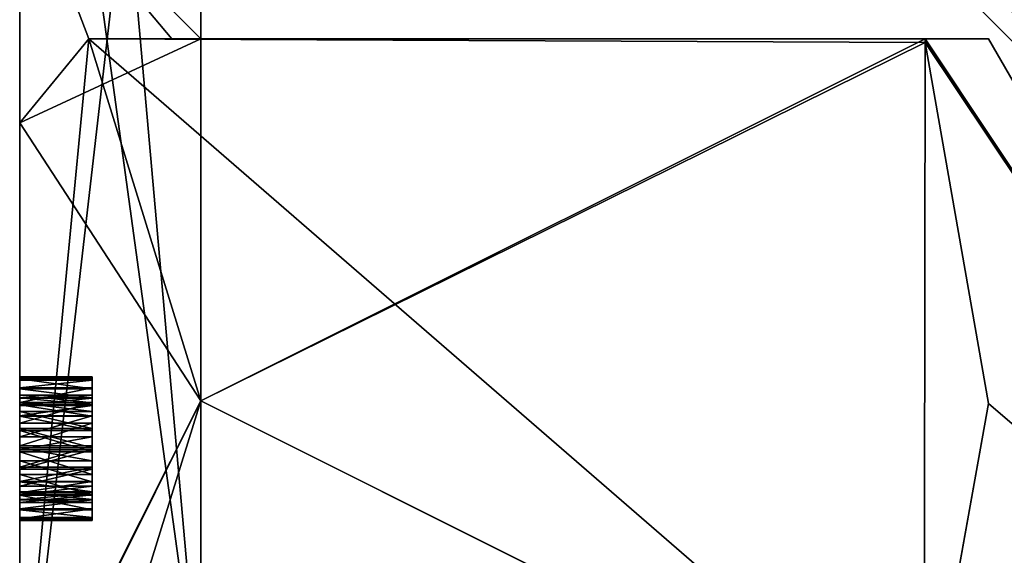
# Model space of a CAD drawing. Header units: millimetres. Extents: x -12 to 310, y -379 to 242.
# Tile 231 of 656: x -7 to -4.28, y 24.07 to 25.55. Entities that reach past the tile are written whole.
import ezdxf

# ---------------------------------------------------------------- set-up
doc = ezdxf.new("R2010")
doc.units = ezdxf.units.MM
doc.header["$LTSCALE"] = 65.185185
for name, color, linetype in [('2065', 7, 'CONTINUOUS'), ('2066', 7, 'CONTINUOUS'), ('2068', 7, 'CONTINUOUS'), ('2069', 7, 'CONTINUOUS'), ('2070', 7, 'CONTINUOUS'), ('2071', 7, 'CONTINUOUS'), ('2072', 7, 'CONTINUOUS'), ('2077', 7, 'CONTINUOUS'), ('2078', 7, 'CONTINUOUS'), ('2079', 7, 'CONTINUOUS'), ('2080', 7, 'CONTINUOUS'), ('2083', 7, 'CONTINUOUS'), ('2084', 7, 'CONTINUOUS'), ('2140', 7, 'CONTINUOUS'), ('2141', 7, 'CONTINUOUS'), ('2142', 7, 'CONTINUOUS'), ('2143', 7, 'CONTINUOUS'), ('2144', 7, 'CONTINUOUS'), ('2145', 7, 'CONTINUOUS'), ('2146', 7, 'CONTINUOUS'), ('2147', 7, 'CONTINUOUS'), ('2148', 7, 'CONTINUOUS'), ('2149', 7, 'CONTINUOUS'), ('2150', 7, 'CONTINUOUS'), ('2151', 7, 'CONTINUOUS'), ('2152', 7, 'CONTINUOUS'), ('2153', 7, 'CONTINUOUS'), ('2154', 7, 'CONTINUOUS'), ('2155', 7, 'CONTINUOUS'), ('2156', 7, 'CONTINUOUS'), ('2157', 7, 'CONTINUOUS'), ('2158', 7, 'CONTINUOUS'), ('2159', 7, 'CONTINUOUS'), ('2160', 7, 'CONTINUOUS'), ('2161', 7, 'CONTINUOUS'), ('2162', 7, 'CONTINUOUS'), ('2163', 7, 'CONTINUOUS'), ('2164', 7, 'CONTINUOUS'), ('2165', 7, 'CONTINUOUS'), ('2166', 7, 'CONTINUOUS'), ('2167', 7, 'CONTINUOUS'), ('2168', 7, 'CONTINUOUS'), ('2169', 7, 'CONTINUOUS'), ('2170', 7, 'CONTINUOUS'), ('2171', 7, 'CONTINUOUS'), ('2172', 7, 'CONTINUOUS'), ('2173', 7, 'CONTINUOUS'), ('2174', 7, 'CONTINUOUS'), ('2175', 7, 'CONTINUOUS'), ('2176', 7, 'CONTINUOUS'), ('2177', 7, 'CONTINUOUS'), ('2178', 7, 'CONTINUOUS'), ('2179', 7, 'CONTINUOUS'), ('2180', 7, 'CONTINUOUS'), ('2181', 7, 'CONTINUOUS'), ('2182', 7, 'CONTINUOUS'), ('2183', 7, 'CONTINUOUS'), ('2184', 7, 'CONTINUOUS'), ('2185', 7, 'CONTINUOUS')]:
    doc.layers.add(name, color=color, linetype=linetype)

msp = doc.modelspace()

# ---------------------------------------------------------------- linework, layer by layer
at = {"layer": '2065', "linetype": 'CONTINUOUS'}
for points in [[(-2.2, 27.75, 35), (-2.2, 23.5739, 30.7506), (-6.5, 27.75, 35), (-2.2, 27.75, 35)], [(-6.5, 27.75, 35), (-2.2, 23.5739, 30.7506), (-6.5, 23.6092, 30.7514), (-6.5, 27.75, 35)]]:
    msp.add_3dface(points, dxfattribs=at)
at = {"layer": '2066', "linetype": 'CONTINUOUS'}
for points in [[(-2.2, 23.4261, 39.2494), (-2.2, 27.7474, 35.1478), (-6.5, 27.7444, 35.2183), (-2.2, 23.4261, 39.2494)], [(-6.5, 23.3908, 39.2486), (-2.2, 23.4261, 39.2494), (-6.5, 27.7444, 35.2183), (-6.5, 23.3908, 39.2486)]]:
    msp.add_3dface(points, dxfattribs=at)
at = {"layer": '2068', "linetype": 'CONTINUOUS'}
for points in [[(-6.5, 23.3908, 39.2486), (-6.5, 27.7444, 35.2183), (-7, 23.4056, 38.7488), (-6.5, 23.3908, 39.2486)], [(-7, 23.4056, 38.7488), (-6.5, 27.7444, 35.2183), (-7, 26.0478, 37.7515), (-7, 23.4056, 38.7488)]]:
    msp.add_3dface(points, dxfattribs=at)
at = {"layer": '2069', "linetype": 'CONTINUOUS'}
for points in [[(-7, 27.2488, 35.0964), (-7, 27.25, 35), (-7, 23.5045, 37.5), (-7, 27.2488, 35.0964)], [(-7, 27.25, 35), (-7, 23.5944, 31.2512), (-7, 25.2675, 33.232), (-7, 27.25, 35)], [(-7, 26, 35), (-7, 27.25, 35), (-7, 25.2675, 33.232), (-7, 26, 35)], [(-7, 27.25, 35), (-7, 26, 35), (-7, 23.5045, 37.5), (-7, 27.25, 35)], [(-7, 27.245, 35.1927), (-7, 27.2488, 35.0964), (-7, 23.5045, 37.5), (-7, 27.245, 35.1927)], [(-7, 26.0478, 37.7515), (-7, 27.245, 35.1927), (-7, 24.489, 37.7493), (-7, 26.0478, 37.7515)], [(-7, 27.245, 35.1927), (-7, 23.5045, 37.5), (-7, 24.3589, 37.6769), (-7, 27.245, 35.1927)], [(-7, 24.489, 37.7493), (-7, 27.245, 35.1927), (-7, 24.4569, 37.7144), (-7, 24.489, 37.7493)], [(-7, 24.4569, 37.7144), (-7, 27.245, 35.1927), (-7, 24.4179, 37.6927), (-7, 24.4569, 37.7144)], [(-7, 24.4179, 37.6927), (-7, 27.245, 35.1927), (-7, 24.3589, 37.6769), (-7, 24.4179, 37.6927)], [(-7, 23.4056, 38.7488), (-7, 26.0478, 37.7515), (-7, 24.4381, 38.1639), (-7, 23.4056, 38.7488)], [(-7, 24.4381, 38.1639), (-7, 26.0478, 37.7515), (-7, 24.495, 38.1359), (-7, 24.4381, 38.1639)], [(-7, 24.495, 38.1359), (-7, 26.0478, 37.7515), (-7, 24.5358, 38.0905), (-7, 24.495, 38.1359)], [(-7, 24.5358, 38.0905), (-7, 26.0478, 37.7515), (-7, 24.5567, 38.051), (-7, 24.5358, 38.0905)], [(-7, 24.5567, 38.051), (-7, 26.0478, 37.7515), (-7, 24.5646, 38.0043), (-7, 24.5567, 38.051)], [(-7, 24.5646, 38.0043), (-7, 26.0478, 37.7515), (-7, 24.5655, 37.9707), (-7, 24.5646, 38.0043)], [(-7, 24.5655, 37.9707), (-7, 26.0478, 37.7515), (-7, 24.5604, 37.9168), (-7, 24.5655, 37.9707)], [(-7, 24.5604, 37.9168), (-7, 26.0478, 37.7515), (-7, 24.5332, 37.825), (-7, 24.5604, 37.9168)], [(-7, 24.5332, 37.825), (-7, 26.0478, 37.7515), (-7, 24.5081, 37.7769), (-7, 24.5332, 37.825)], [(-7, 24.5081, 37.7769), (-7, 26.0478, 37.7515), (-7, 24.489, 37.7493), (-7, 24.5081, 37.7769)], [(-7, 25.2675, 33.232), (-7, 23.5944, 31.2512), (-7, 23.4955, 32.5), (-7, 25.2675, 33.232)], [(-7, 23.8893, 38.277), (-7, 23.4056, 38.7488), (-7, 24.4381, 38.1639), (-7, 23.8893, 38.277)], [(-7, 24.3751, 38.1714), (-7, 23.8893, 38.277), (-7, 24.4381, 38.1639), (-7, 24.3751, 38.1714)], [(-7, 24.3161, 38.1556), (-7, 23.8893, 38.277), (-7, 24.3751, 38.1714), (-7, 24.3161, 38.1556)], [(-7, 23.5045, 37.5), (-7, 22.6538, 37.6694), (-7, 24.3589, 37.6769), (-7, 23.5045, 37.5)], [(-7, 22.6538, 37.6694), (-7, 22.7336, 37.6934), (-7, 24.3589, 37.6769), (-7, 22.6538, 37.6694)], [(-7, 24.3589, 37.6769), (-7, 22.7336, 37.6934), (-7, 24.296, 37.6845), (-7, 24.3589, 37.6769)], [(-7, 24.2771, 38.1339), (-7, 23.8893, 38.277), (-7, 24.3161, 38.1556), (-7, 24.2771, 38.1339)], [(-7, 24.296, 37.6845), (-7, 22.7336, 37.6934), (-7, 24.2391, 37.7125), (-7, 24.296, 37.6845)], [(-7, 24.245, 38.099), (-7, 23.8893, 38.277), (-7, 24.2771, 38.1339), (-7, 24.245, 38.099)], [(-7, 24.226, 38.0714), (-7, 23.8893, 38.277), (-7, 24.245, 38.099), (-7, 24.226, 38.0714)], [(-7, 22.7336, 37.6934), (-7, 23.0781, 37.78), (-7, 24.2391, 37.7125), (-7, 22.7336, 37.6934)], [(-7, 23.0781, 37.78), (-7, 24.0339, 37.755), (-7, 24.2391, 37.7125), (-7, 23.0781, 37.78)], [(-7, 24.2391, 37.7125), (-7, 24.0339, 37.755), (-7, 24.1982, 37.7579), (-7, 24.2391, 37.7125)], [(-7, 24.2009, 38.0234), (-7, 23.8893, 38.277), (-7, 24.226, 38.0714), (-7, 24.2009, 38.0234)], [(-7, 24.1736, 37.9316), (-7, 23.8893, 38.277), (-7, 24.2009, 38.0234), (-7, 24.1736, 37.9316)], [(-7, 24.0339, 37.755), (-7, 24.0405, 37.8078), (-7, 24.1982, 37.7579), (-7, 24.0339, 37.755)], [(-7, 24.1982, 37.7579), (-7, 24.0405, 37.8078), (-7, 24.1773, 37.7973), (-7, 24.1982, 37.7579)], [(-7, 24.1773, 37.7973), (-7, 24.0405, 37.8078), (-7, 24.1694, 37.8441), (-7, 24.1773, 37.7973)], [(-7, 23.8893, 38.277), (-7, 24.1736, 37.9316), (-7, 24.1685, 37.8776), (-7, 23.8893, 38.277)], [(-7, 24.0405, 37.8078), (-7, 23.8893, 38.277), (-7, 24.1694, 37.8441), (-7, 24.0405, 37.8078)], [(-7, 24.1694, 37.8441), (-7, 23.8893, 38.277), (-7, 24.1685, 37.8776), (-7, 24.1694, 37.8441)]]:
    msp.add_3dface(points, dxfattribs=at)
at = {"layer": '2070', "linetype": 'CONTINUOUS'}
for points in [[(-6.5, 27.75, 35), (-6.5, 23.6092, 30.7514), (-6.8536, 27.6036, 35), (-6.5, 27.75, 35)], [(-6.5, 23.6092, 30.7514), (-7, 27.25, 35), (-6.8536, 27.6036, 35), (-6.5, 23.6092, 30.7514)], [(-7, 27.25, 35), (-6.5, 23.6092, 30.7514), (-7, 23.5944, 31.2512), (-7, 27.25, 35)]]:
    msp.add_3dface(points, dxfattribs=at)
at = {"layer": '2071', "linetype": 'CONTINUOUS'}
for points in [[(-7, 26, 35), (-7, 25.2675, 33.232), (-6.5, 25.5, 35), (-7, 26, 35)], [(-6.5, 25.5, 35), (-7, 25.2675, 33.232), (-6.8094, 25.5, 33.8453), (-6.5, 25.5, 35)], [(-6.8094, 25.5, 33.8453), (-7, 25.2675, 33.232), (-6.5, 24.5, 33.2679), (-6.8094, 25.5, 33.8453)], [(-6.5765, 25.5, 34.4418), (-6.5, 25.5, 35), (-6.8094, 25.5, 33.8453), (-6.5765, 25.5, 34.4418)], [(-7, 25.2675, 33.232), (-7, 23.4955, 32.5), (-6.5, 24.5, 33.2679), (-7, 25.2675, 33.232)], [(-6.5, 24.5, 33.2679), (-7, 23.4955, 32.5), (-6.8094, 23.5, 32.6906), (-6.5, 24.5, 33.2679)]]:
    msp.add_3dface(points, dxfattribs=at)
at = {"layer": '2072', "linetype": 'CONTINUOUS'}
for points in [[(-7, 23.5045, 37.5), (-7, 26, 35), (-6.8094, 25.5, 36.1547), (-7, 23.5045, 37.5)], [(-7, 26, 35), (-6.5, 25.5, 35), (-6.5797, 25.5, 35.5703), (-7, 26, 35)], [(-6.8094, 25.5, 36.1547), (-7, 26, 35), (-6.5797, 25.5, 35.5703), (-6.8094, 25.5, 36.1547)], [(-6.5, 24.5, 36.732), (-7, 23.5045, 37.5), (-6.8094, 25.5, 36.1547), (-6.5, 24.5, 36.732)], [(-6.8094, 23.5, 37.3094), (-7, 23.5045, 37.5), (-6.5, 24.5, 36.732), (-6.8094, 23.5, 37.3094)]]:
    msp.add_3dface(points, dxfattribs=at)
at = {"layer": '2077', "linetype": 'CONTINUOUS'}
for points in [[(-6.8094, 25.5, 33.8453), (-6.5, 24.5, 33.2679), (-4.5024, 23.4996, 32.6908), (-6.8094, 25.5, 33.8453)], [(-6.8094, 25.5, 33.8453), (-4.5024, 23.4996, 32.6908), (-4.5, 25.49, 33.8395), (-6.8094, 25.5, 33.8453)], [(-6.8094, 25.5, 33.8453), (-4.5, 25.49, 33.8395), (-4.5, 25.5, 33.8453), (-6.8094, 25.5, 33.8453)], [(-4.5, 25.49, 33.8395), (-4.5024, 23.4996, 32.6908), (-4.3247, 24.492, 33.2633), (-4.5, 25.49, 33.8395)], [(-6.5, 24.5, 33.2679), (-6.8094, 23.5, 32.6906), (-4.5024, 23.4996, 32.6908), (-6.5, 24.5, 33.2679)]]:
    msp.add_3dface(points, dxfattribs=at)
at = {"layer": '2078', "linetype": 'CONTINUOUS'}
for points in [[(-4.5, 25.5, 33.8453), (-4.5, 25.49, 33.8395), (-4.5, 25.495, 33.8482), (-4.5, 25.5, 33.8453)], [(-4.5, 25.5, 33.8569), (-4.5, 25.5, 33.8453), (-4.5, 25.495, 33.8482), (-4.5, 25.5, 33.8569)]]:
    msp.add_3dface(points, dxfattribs=at)
at = {"layer": '2079', "linetype": 'CONTINUOUS'}
for points in [[(-3.17, 23.5, 35), (-4.5, 25.5, 33.8569), (-4.5, 25.495, 33.8482), (-3.17, 23.5, 35)], [(-4.5, 25.5, 33.8569), (-3.17, 23.5, 35), (-4.3247, 25.5, 34.9999), (-4.5, 25.5, 33.8569)], [(-4.3247, 25.5, 34.9999), (-3.17, 23.5, 35), (-4.5, 25.5, 36.1431), (-4.3247, 25.5, 34.9999)], [(-4.5, 25.5, 36.1431), (-3.17, 23.5, 35), (-4.5, 25.495, 36.1518), (-4.5, 25.5, 36.1431)], [(-4.5, 25.49, 33.8395), (-3.17, 23.5, 35), (-4.5, 25.495, 33.8482), (-4.5, 25.49, 33.8395)], [(-3.17, 23.5, 35), (-4.5, 25.49, 36.1605), (-4.5, 25.495, 36.1518), (-3.17, 23.5, 35)], [(-3.17, 23.5, 35), (-4.5, 25.49, 33.8395), (-4.3247, 24.492, 33.2633), (-3.17, 23.5, 35)], [(-4.5, 25.49, 36.1605), (-3.17, 23.5, 35), (-4.3247, 24.4922, 36.7366), (-4.5, 25.49, 36.1605)], [(-3.17, 23.5, 35), (-4.5024, 23.5004, 37.3092), (-4.3247, 24.4922, 36.7366), (-3.17, 23.5, 35)], [(-4.5024, 23.4996, 32.6908), (-3.17, 23.5, 35), (-4.3247, 24.492, 33.2633), (-4.5024, 23.4996, 32.6908)]]:
    msp.add_3dface(points, dxfattribs=at)
at = {"layer": '2080', "linetype": 'CONTINUOUS'}
for points in [[(-6.5, 24.5, 36.732), (-6.8094, 25.5, 36.1547), (-4.5, 25.5, 36.1547), (-6.5, 24.5, 36.732)], [(-4.5, 25.5, 36.1547), (-4.5, 25.49, 36.1605), (-6.5, 24.5, 36.732), (-4.5, 25.5, 36.1547)], [(-4.5024, 23.5004, 37.3092), (-6.5, 24.5, 36.732), (-4.5, 25.49, 36.1605), (-4.5024, 23.5004, 37.3092)], [(-4.5024, 23.5004, 37.3092), (-4.5, 25.49, 36.1605), (-4.3247, 24.4922, 36.7366), (-4.5024, 23.5004, 37.3092)], [(-6.8094, 23.5, 37.3094), (-6.5, 24.5, 36.732), (-4.5024, 23.5004, 37.3092), (-6.8094, 23.5, 37.3094)]]:
    msp.add_3dface(points, dxfattribs=at)
at = {"layer": '2083', "linetype": 'CONTINUOUS'}
for points in [[(-4.5, 25.495, 36.1518), (-4.5, 25.49, 36.1605), (-4.5, 25.5, 36.1547), (-4.5, 25.495, 36.1518)], [(-4.5, 25.5, 36.1431), (-4.5, 25.495, 36.1518), (-4.5, 25.5, 36.1547), (-4.5, 25.5, 36.1431)]]:
    msp.add_3dface(points, dxfattribs=at)
at = {"layer": '2084', "linetype": 'CONTINUOUS'}
for points in [[(-6.5765, 25.5, 34.4418), (-6.8094, 25.5, 33.8453), (-4.5, 25.5, 33.8453), (-6.5765, 25.5, 34.4418)], [(-6.8094, 25.5, 36.1547), (-6.5797, 25.5, 35.5703), (-4.5, 25.5, 33.8453), (-6.8094, 25.5, 36.1547)], [(-6.8094, 25.5, 36.1547), (-4.5, 25.5, 33.8453), (-4.5, 25.5, 33.8569), (-6.8094, 25.5, 36.1547)], [(-6.8094, 25.5, 36.1547), (-4.5, 25.5, 33.8569), (-4.5, 25.5, 36.1431), (-6.8094, 25.5, 36.1547)], [(-6.8094, 25.5, 36.1547), (-4.5, 25.5, 36.1431), (-4.5, 25.5, 36.1547), (-6.8094, 25.5, 36.1547)], [(-6.5797, 25.5, 35.5703), (-6.5, 25.5, 35), (-4.5, 25.5, 33.8453), (-6.5797, 25.5, 35.5703)], [(-6.5, 25.5, 35), (-6.5765, 25.5, 34.4418), (-4.5, 25.5, 33.8453), (-6.5, 25.5, 35)], [(-4.5, 25.5, 33.8569), (-4.3247, 25.5, 34.9999), (-4.5, 25.5, 36.1431), (-4.5, 25.5, 33.8569)]]:
    msp.add_3dface(points, dxfattribs=at)
at = {"layer": '2140', "linetype": 'CONTINUOUS'}
for points in [[(-7, 24.1736, 37.9316), (-7, 24.2009, 38.0234), (-6.8, 24.2009, 38.0234), (-7, 24.1736, 37.9316)], [(-6.8, 24.1736, 37.9316), (-7, 24.1736, 37.9316), (-6.8, 24.2009, 38.0234), (-6.8, 24.1736, 37.9316)]]:
    msp.add_3dface(points, dxfattribs=at)
at = {"layer": '2141', "linetype": 'CONTINUOUS'}
for points in [[(-7, 24.1685, 37.8776), (-7, 24.1736, 37.9316), (-6.8, 24.1736, 37.9316), (-7, 24.1685, 37.8776)], [(-7, 24.1685, 37.8776), (-6.8, 24.1736, 37.9316), (-6.8, 24.1685, 37.8776), (-7, 24.1685, 37.8776)]]:
    msp.add_3dface(points, dxfattribs=at)
at = {"layer": '2142', "linetype": 'CONTINUOUS'}
for points in [[(-7, 24.1694, 37.8441), (-7, 24.1685, 37.8776), (-6.8, 24.1685, 37.8776), (-7, 24.1694, 37.8441)], [(-7, 24.1694, 37.8441), (-6.8, 24.1685, 37.8776), (-6.8, 24.1694, 37.8441), (-7, 24.1694, 37.8441)]]:
    msp.add_3dface(points, dxfattribs=at)
at = {"layer": '2143', "linetype": 'CONTINUOUS'}
for points in [[(-7, 24.1773, 37.7973), (-7, 24.1694, 37.8441), (-6.8, 24.1694, 37.8441), (-7, 24.1773, 37.7973)], [(-7, 24.1773, 37.7973), (-6.8, 24.1694, 37.8441), (-6.8, 24.1773, 37.7973), (-7, 24.1773, 37.7973)]]:
    msp.add_3dface(points, dxfattribs=at)
at = {"layer": '2144', "linetype": 'CONTINUOUS'}
for points in [[(-7, 24.1982, 37.7579), (-7, 24.1773, 37.7973), (-6.8, 24.1773, 37.7973), (-7, 24.1982, 37.7579)], [(-7, 24.1982, 37.7579), (-6.8, 24.1773, 37.7973), (-6.8, 24.1982, 37.7579), (-7, 24.1982, 37.7579)]]:
    msp.add_3dface(points, dxfattribs=at)
at = {"layer": '2145', "linetype": 'CONTINUOUS'}
for points in [[(-7, 24.2391, 37.7125), (-7, 24.1982, 37.7579), (-6.8, 24.1982, 37.7579), (-7, 24.2391, 37.7125)], [(-7, 24.2391, 37.7125), (-6.8, 24.1982, 37.7579), (-6.8, 24.2391, 37.7125), (-7, 24.2391, 37.7125)]]:
    msp.add_3dface(points, dxfattribs=at)
at = {"layer": '2146', "linetype": 'CONTINUOUS'}
for points in [[(-7, 24.296, 37.6845), (-7, 24.2391, 37.7125), (-6.8, 24.2391, 37.7125), (-7, 24.296, 37.6845)], [(-7, 24.296, 37.6845), (-6.8, 24.2391, 37.7125), (-6.8, 24.296, 37.6845), (-7, 24.296, 37.6845)]]:
    msp.add_3dface(points, dxfattribs=at)
at = {"layer": '2147', "linetype": 'CONTINUOUS'}
for points in [[(-7, 24.3589, 37.6769), (-7, 24.296, 37.6845), (-6.8, 24.296, 37.6845), (-7, 24.3589, 37.6769)], [(-7, 24.3589, 37.6769), (-6.8, 24.296, 37.6845), (-6.8, 24.3589, 37.6769), (-7, 24.3589, 37.6769)]]:
    msp.add_3dface(points, dxfattribs=at)
at = {"layer": '2148', "linetype": 'CONTINUOUS'}
for points in [[(-7, 24.4179, 37.6927), (-7, 24.3589, 37.6769), (-6.8, 24.3589, 37.6769), (-7, 24.4179, 37.6927)], [(-7, 24.4179, 37.6927), (-6.8, 24.3589, 37.6769), (-6.8, 24.4179, 37.6927), (-7, 24.4179, 37.6927)]]:
    msp.add_3dface(points, dxfattribs=at)
at = {"layer": '2149', "linetype": 'CONTINUOUS'}
for points in [[(-7, 24.4569, 37.7144), (-7, 24.4179, 37.6927), (-6.8, 24.4179, 37.6927), (-7, 24.4569, 37.7144)], [(-7, 24.4569, 37.7144), (-6.8, 24.4179, 37.6927), (-6.8, 24.4569, 37.7144), (-7, 24.4569, 37.7144)]]:
    msp.add_3dface(points, dxfattribs=at)
at = {"layer": '2150', "linetype": 'CONTINUOUS'}
for points in [[(-7, 24.489, 37.7493), (-7, 24.4569, 37.7144), (-6.8, 24.4569, 37.7144), (-7, 24.489, 37.7493)], [(-7, 24.489, 37.7493), (-6.8, 24.4569, 37.7144), (-6.8, 24.489, 37.7493), (-7, 24.489, 37.7493)]]:
    msp.add_3dface(points, dxfattribs=at)
at = {"layer": '2151', "linetype": 'CONTINUOUS'}
for points in [[(-7, 24.5081, 37.7769), (-7, 24.489, 37.7493), (-6.8, 24.489, 37.7493), (-7, 24.5081, 37.7769)], [(-7, 24.5081, 37.7769), (-6.8, 24.489, 37.7493), (-6.8, 24.5081, 37.7769), (-7, 24.5081, 37.7769)]]:
    msp.add_3dface(points, dxfattribs=at)
at = {"layer": '2152', "linetype": 'CONTINUOUS'}
for points in [[(-7, 24.5332, 37.825), (-7, 24.5081, 37.7769), (-6.8, 24.5081, 37.7769), (-7, 24.5332, 37.825)], [(-7, 24.5332, 37.825), (-6.8, 24.5081, 37.7769), (-6.8, 24.5332, 37.825), (-7, 24.5332, 37.825)]]:
    msp.add_3dface(points, dxfattribs=at)
at = {"layer": '2153', "linetype": 'CONTINUOUS'}
for points in [[(-7, 24.5604, 37.9168), (-7, 24.5332, 37.825), (-6.8, 24.5332, 37.825), (-7, 24.5604, 37.9168)], [(-7, 24.5604, 37.9168), (-6.8, 24.5332, 37.825), (-6.8, 24.5604, 37.9168), (-7, 24.5604, 37.9168)]]:
    msp.add_3dface(points, dxfattribs=at)
at = {"layer": '2154', "linetype": 'CONTINUOUS'}
for points in [[(-7, 24.5655, 37.9707), (-7, 24.5604, 37.9168), (-6.8, 24.5604, 37.9168), (-7, 24.5655, 37.9707)], [(-7, 24.5655, 37.9707), (-6.8, 24.5604, 37.9168), (-6.8, 24.5655, 37.9707), (-7, 24.5655, 37.9707)]]:
    msp.add_3dface(points, dxfattribs=at)
at = {"layer": '2155', "linetype": 'CONTINUOUS'}
for points in [[(-7, 24.5646, 38.0043), (-7, 24.5655, 37.9707), (-6.8, 24.5655, 37.9707), (-7, 24.5646, 38.0043)], [(-7, 24.5646, 38.0043), (-6.8, 24.5655, 37.9707), (-6.8, 24.5646, 38.0043), (-7, 24.5646, 38.0043)]]:
    msp.add_3dface(points, dxfattribs=at)
at = {"layer": '2156', "linetype": 'CONTINUOUS'}
for points in [[(-7, 24.5567, 38.051), (-7, 24.5646, 38.0043), (-6.8, 24.5646, 38.0043), (-7, 24.5567, 38.051)], [(-7, 24.5567, 38.051), (-6.8, 24.5646, 38.0043), (-6.8, 24.5567, 38.051), (-7, 24.5567, 38.051)]]:
    msp.add_3dface(points, dxfattribs=at)
at = {"layer": '2157', "linetype": 'CONTINUOUS'}
for points in [[(-7, 24.5358, 38.0905), (-7, 24.5567, 38.051), (-6.8, 24.5567, 38.051), (-7, 24.5358, 38.0905)], [(-7, 24.5358, 38.0905), (-6.8, 24.5567, 38.051), (-6.8, 24.5358, 38.0905), (-7, 24.5358, 38.0905)]]:
    msp.add_3dface(points, dxfattribs=at)
at = {"layer": '2158', "linetype": 'CONTINUOUS'}
for points in [[(-7, 24.495, 38.1359), (-7, 24.5358, 38.0905), (-6.8, 24.5358, 38.0905), (-7, 24.495, 38.1359)], [(-7, 24.495, 38.1359), (-6.8, 24.5358, 38.0905), (-6.8, 24.495, 38.1359), (-7, 24.495, 38.1359)]]:
    msp.add_3dface(points, dxfattribs=at)
at = {"layer": '2159', "linetype": 'CONTINUOUS'}
for points in [[(-7, 24.4381, 38.1639), (-7, 24.495, 38.1359), (-6.8, 24.495, 38.1359), (-7, 24.4381, 38.1639)], [(-7, 24.4381, 38.1639), (-6.8, 24.495, 38.1359), (-6.8, 24.4381, 38.1639), (-7, 24.4381, 38.1639)]]:
    msp.add_3dface(points, dxfattribs=at)
at = {"layer": '2160', "linetype": 'CONTINUOUS'}
for points in [[(-7, 24.3751, 38.1714), (-7, 24.4381, 38.1639), (-6.8, 24.4381, 38.1639), (-7, 24.3751, 38.1714)], [(-7, 24.3751, 38.1714), (-6.8, 24.4381, 38.1639), (-6.8, 24.3751, 38.1714), (-7, 24.3751, 38.1714)]]:
    msp.add_3dface(points, dxfattribs=at)
at = {"layer": '2161', "linetype": 'CONTINUOUS'}
for points in [[(-7, 24.3161, 38.1556), (-7, 24.3751, 38.1714), (-6.8, 24.3751, 38.1714), (-7, 24.3161, 38.1556)], [(-7, 24.3161, 38.1556), (-6.8, 24.3751, 38.1714), (-6.8, 24.3161, 38.1556), (-7, 24.3161, 38.1556)]]:
    msp.add_3dface(points, dxfattribs=at)
at = {"layer": '2162', "linetype": 'CONTINUOUS'}
for points in [[(-7, 24.2771, 38.1339), (-7, 24.3161, 38.1556), (-6.8, 24.3161, 38.1556), (-7, 24.2771, 38.1339)], [(-7, 24.2771, 38.1339), (-6.8, 24.3161, 38.1556), (-6.8, 24.2771, 38.1339), (-7, 24.2771, 38.1339)]]:
    msp.add_3dface(points, dxfattribs=at)
at = {"layer": '2163', "linetype": 'CONTINUOUS'}
for points in [[(-7, 24.245, 38.099), (-7, 24.2771, 38.1339), (-6.8, 24.2771, 38.1339), (-7, 24.245, 38.099)], [(-7, 24.245, 38.099), (-6.8, 24.2771, 38.1339), (-6.8, 24.245, 38.099), (-7, 24.245, 38.099)]]:
    msp.add_3dface(points, dxfattribs=at)
at = {"layer": '2164', "linetype": 'CONTINUOUS'}
for points in [[(-7, 24.226, 38.0714), (-7, 24.245, 38.099), (-6.8, 24.245, 38.099), (-7, 24.226, 38.0714)], [(-7, 24.226, 38.0714), (-6.8, 24.245, 38.099), (-6.8, 24.226, 38.0714), (-7, 24.226, 38.0714)]]:
    msp.add_3dface(points, dxfattribs=at)
at = {"layer": '2165', "linetype": 'CONTINUOUS'}
for points in [[(-7, 24.2009, 38.0234), (-7, 24.226, 38.0714), (-6.8, 24.226, 38.0714), (-7, 24.2009, 38.0234)], [(-6.8, 24.2009, 38.0234), (-7, 24.2009, 38.0234), (-6.8, 24.226, 38.0714), (-6.8, 24.2009, 38.0234)]]:
    msp.add_3dface(points, dxfattribs=at)
at = {"layer": '2166', "linetype": 'CONTINUOUS'}
for points in [[(-6.8, 24.5655, 37.9707), (-6.8, 24.5604, 37.9168), (-6.8, 24.5074, 37.9214), (-6.8, 24.5655, 37.9707)], [(-6.8, 24.5646, 38.0043), (-6.8, 24.5655, 37.9707), (-6.8, 24.5156, 37.9855), (-6.8, 24.5646, 38.0043)], [(-6.8, 24.5156, 37.9855), (-6.8, 24.5655, 37.9707), (-6.8, 24.5074, 37.9214), (-6.8, 24.5156, 37.9855)], [(-6.8, 24.5567, 38.051), (-6.8, 24.5646, 38.0043), (-6.8, 24.4938, 38.0586), (-6.8, 24.5567, 38.051)], [(-6.8, 24.4938, 38.0586), (-6.8, 24.5646, 38.0043), (-6.8, 24.5156, 37.9855), (-6.8, 24.4938, 38.0586)], [(-6.8, 24.5604, 37.9168), (-6.8, 24.5332, 37.825), (-6.8, 24.4863, 37.85), (-6.8, 24.5604, 37.9168)], [(-6.8, 24.5074, 37.9214), (-6.8, 24.5604, 37.9168), (-6.8, 24.4863, 37.85), (-6.8, 24.5074, 37.9214)], [(-6.8, 24.5358, 38.0905), (-6.8, 24.5567, 38.051), (-6.8, 24.4699, 38.0879), (-6.8, 24.5358, 38.0905)], [(-6.8, 24.4699, 38.0879), (-6.8, 24.5567, 38.051), (-6.8, 24.4938, 38.0586), (-6.8, 24.4699, 38.0879)], [(-6.8, 24.495, 38.1359), (-6.8, 24.5358, 38.0905), (-6.8, 24.423, 38.1129), (-6.8, 24.495, 38.1359)], [(-6.8, 24.423, 38.1129), (-6.8, 24.5358, 38.0905), (-6.8, 24.4699, 38.0879), (-6.8, 24.423, 38.1129)], [(-6.8, 24.5332, 37.825), (-6.8, 24.5081, 37.7769), (-6.8, 24.4581, 37.7917), (-6.8, 24.5332, 37.825)], [(-6.8, 24.4863, 37.85), (-6.8, 24.5332, 37.825), (-6.8, 24.4581, 37.7917), (-6.8, 24.4863, 37.85)], [(-6.8, 24.5081, 37.7769), (-6.8, 24.489, 37.7493), (-6.8, 24.4581, 37.7917), (-6.8, 24.5081, 37.7769)], [(-6.8, 24.4381, 38.1639), (-6.8, 24.495, 38.1359), (-6.8, 24.3161, 38.1556), (-6.8, 24.4381, 38.1639)], [(-6.8, 24.3161, 38.1556), (-6.8, 24.495, 38.1359), (-6.8, 24.2771, 38.1339), (-6.8, 24.3161, 38.1556)], [(-6.8, 24.2771, 38.1339), (-6.8, 24.495, 38.1359), (-6.8, 24.423, 38.1129), (-6.8, 24.2771, 38.1339)], [(-6.8, 24.489, 37.7493), (-6.8, 24.4569, 37.7144), (-6.8, 24.4, 37.7424), (-6.8, 24.489, 37.7493)], [(-6.8, 24.4581, 37.7917), (-6.8, 24.489, 37.7493), (-6.8, 24.4, 37.7424), (-6.8, 24.4581, 37.7917)], [(-6.8, 24.4179, 37.6927), (-6.8, 24.2391, 37.7125), (-6.8, 24.4569, 37.7144), (-6.8, 24.4179, 37.6927)], [(-6.8, 24.4569, 37.7144), (-6.8, 24.2391, 37.7125), (-6.8, 24.3111, 37.7355), (-6.8, 24.4569, 37.7144)], [(-6.8, 24.4, 37.7424), (-6.8, 24.4569, 37.7144), (-6.8, 24.364, 37.7309), (-6.8, 24.4, 37.7424)], [(-6.8, 24.364, 37.7309), (-6.8, 24.4569, 37.7144), (-6.8, 24.3111, 37.7355), (-6.8, 24.364, 37.7309)], [(-6.8, 24.3751, 38.1714), (-6.8, 24.4381, 38.1639), (-6.8, 24.3161, 38.1556), (-6.8, 24.3751, 38.1714)], [(-6.8, 24.37, 38.1175), (-6.8, 24.2771, 38.1339), (-6.8, 24.423, 38.1129), (-6.8, 24.37, 38.1175)], [(-6.8, 24.296, 37.6845), (-6.8, 24.2391, 37.7125), (-6.8, 24.4179, 37.6927), (-6.8, 24.296, 37.6845)], [(-6.8, 24.3589, 37.6769), (-6.8, 24.296, 37.6845), (-6.8, 24.4179, 37.6927), (-6.8, 24.3589, 37.6769)], [(-6.8, 24.334, 38.106), (-6.8, 24.2771, 38.1339), (-6.8, 24.37, 38.1175), (-6.8, 24.334, 38.106)], [(-6.8, 24.245, 38.099), (-6.8, 24.2771, 38.1339), (-6.8, 24.334, 38.106), (-6.8, 24.245, 38.099)], [(-6.8, 24.2759, 38.0566), (-6.8, 24.245, 38.099), (-6.8, 24.334, 38.106), (-6.8, 24.2759, 38.0566)], [(-6.8, 24.2391, 37.7125), (-6.8, 24.1982, 37.7579), (-6.8, 24.3111, 37.7355), (-6.8, 24.2391, 37.7125)], [(-6.8, 24.3111, 37.7355), (-6.8, 24.1982, 37.7579), (-6.8, 24.2642, 37.7605), (-6.8, 24.3111, 37.7355)], [(-6.8, 24.2009, 38.0234), (-6.8, 24.226, 38.0714), (-6.8, 24.2759, 38.0566), (-6.8, 24.2009, 38.0234)], [(-6.8, 24.2478, 37.9984), (-6.8, 24.2009, 38.0234), (-6.8, 24.2759, 38.0566), (-6.8, 24.2478, 37.9984)], [(-6.8, 24.226, 38.0714), (-6.8, 24.245, 38.099), (-6.8, 24.2759, 38.0566), (-6.8, 24.226, 38.0714)], [(-6.8, 24.1982, 37.7579), (-6.8, 24.1773, 37.7973), (-6.8, 24.2642, 37.7605), (-6.8, 24.1982, 37.7579)], [(-6.8, 24.2642, 37.7605), (-6.8, 24.1773, 37.7973), (-6.8, 24.2402, 37.7898), (-6.8, 24.2642, 37.7605)], [(-6.8, 24.1736, 37.9316), (-6.8, 24.2009, 38.0234), (-6.8, 24.2478, 37.9984), (-6.8, 24.1736, 37.9316)], [(-6.8, 24.2266, 37.927), (-6.8, 24.1736, 37.9316), (-6.8, 24.2478, 37.9984), (-6.8, 24.2266, 37.927)], [(-6.8, 24.1773, 37.7973), (-6.8, 24.1694, 37.8441), (-6.8, 24.2402, 37.7898), (-6.8, 24.1773, 37.7973)], [(-6.8, 24.1694, 37.8441), (-6.8, 24.2184, 37.8628), (-6.8, 24.2402, 37.7898), (-6.8, 24.1694, 37.8441)], [(-6.8, 24.1685, 37.8776), (-6.8, 24.1736, 37.9316), (-6.8, 24.2266, 37.927), (-6.8, 24.1685, 37.8776)], [(-6.8, 24.2184, 37.8628), (-6.8, 24.1685, 37.8776), (-6.8, 24.2266, 37.927), (-6.8, 24.2184, 37.8628)], [(-6.8, 24.1694, 37.8441), (-6.8, 24.1685, 37.8776), (-6.8, 24.2184, 37.8628), (-6.8, 24.1694, 37.8441)]]:
    msp.add_3dface(points, dxfattribs=at)
at = {"layer": '2167', "linetype": 'CONTINUOUS'}
for points in [[(-6.8, 24.2184, 37.8628), (-6.8, 24.2266, 37.927), (-7, 24.2266, 37.927), (-6.8, 24.2184, 37.8628)], [(-6.8, 24.2184, 37.8628), (-7, 24.2266, 37.927), (-7, 24.2184, 37.8628), (-6.8, 24.2184, 37.8628)]]:
    msp.add_3dface(points, dxfattribs=at)
at = {"layer": '2168', "linetype": 'CONTINUOUS'}
for points in [[(-7, 24.5074, 37.9214), (-7, 24.2266, 37.927), (-7, 24.5156, 37.9855), (-7, 24.5074, 37.9214)], [(-7, 24.5156, 37.9855), (-7, 24.2266, 37.927), (-7, 24.2478, 37.9984), (-7, 24.5156, 37.9855)], [(-7, 24.4938, 38.0586), (-7, 24.5156, 37.9855), (-7, 24.2759, 38.0566), (-7, 24.4938, 38.0586)], [(-7, 24.2759, 38.0566), (-7, 24.5156, 37.9855), (-7, 24.2478, 37.9984), (-7, 24.2759, 38.0566)], [(-7, 24.2184, 37.8628), (-7, 24.2266, 37.927), (-7, 24.5074, 37.9214), (-7, 24.2184, 37.8628)], [(-7, 24.4863, 37.85), (-7, 24.2184, 37.8628), (-7, 24.5074, 37.9214), (-7, 24.4863, 37.85)], [(-7, 24.4699, 38.0879), (-7, 24.4938, 38.0586), (-7, 24.334, 38.106), (-7, 24.4699, 38.0879)], [(-7, 24.334, 38.106), (-7, 24.4938, 38.0586), (-7, 24.2759, 38.0566), (-7, 24.334, 38.106)], [(-7, 24.4581, 37.7917), (-7, 24.2184, 37.8628), (-7, 24.4863, 37.85), (-7, 24.4581, 37.7917)], [(-7, 24.423, 38.1129), (-7, 24.4699, 38.0879), (-7, 24.334, 38.106), (-7, 24.423, 38.1129)], [(-7, 24.2402, 37.7898), (-7, 24.2184, 37.8628), (-7, 24.4581, 37.7917), (-7, 24.2402, 37.7898)], [(-7, 24.4, 37.7424), (-7, 24.2402, 37.7898), (-7, 24.4581, 37.7917), (-7, 24.4, 37.7424)], [(-7, 24.37, 38.1175), (-7, 24.423, 38.1129), (-7, 24.334, 38.106), (-7, 24.37, 38.1175)], [(-7, 24.2642, 37.7605), (-7, 24.2402, 37.7898), (-7, 24.4, 37.7424), (-7, 24.2642, 37.7605)], [(-7, 24.3111, 37.7355), (-7, 24.2642, 37.7605), (-7, 24.4, 37.7424), (-7, 24.3111, 37.7355)], [(-7, 24.364, 37.7309), (-7, 24.3111, 37.7355), (-7, 24.4, 37.7424), (-7, 24.364, 37.7309)]]:
    msp.add_3dface(points, dxfattribs=at)
at = {"layer": '2169', "linetype": 'CONTINUOUS'}
for points in [[(-6.8, 24.2402, 37.7898), (-6.8, 24.2184, 37.8628), (-7, 24.2184, 37.8628), (-6.8, 24.2402, 37.7898)], [(-6.8, 24.2402, 37.7898), (-7, 24.2184, 37.8628), (-7, 24.2402, 37.7898), (-6.8, 24.2402, 37.7898)]]:
    msp.add_3dface(points, dxfattribs=at)
at = {"layer": '2170', "linetype": 'CONTINUOUS'}
for points in [[(-6.8, 24.2642, 37.7605), (-6.8, 24.2402, 37.7898), (-7, 24.2402, 37.7898), (-6.8, 24.2642, 37.7605)], [(-6.8, 24.2642, 37.7605), (-7, 24.2402, 37.7898), (-7, 24.2642, 37.7605), (-6.8, 24.2642, 37.7605)]]:
    msp.add_3dface(points, dxfattribs=at)
at = {"layer": '2171', "linetype": 'CONTINUOUS'}
for points in [[(-6.8, 24.3111, 37.7355), (-6.8, 24.2642, 37.7605), (-7, 24.2642, 37.7605), (-6.8, 24.3111, 37.7355)], [(-6.8, 24.3111, 37.7355), (-7, 24.2642, 37.7605), (-7, 24.3111, 37.7355), (-6.8, 24.3111, 37.7355)]]:
    msp.add_3dface(points, dxfattribs=at)
at = {"layer": '2172', "linetype": 'CONTINUOUS'}
for points in [[(-6.8, 24.364, 37.7309), (-6.8, 24.3111, 37.7355), (-7, 24.3111, 37.7355), (-6.8, 24.364, 37.7309)], [(-6.8, 24.364, 37.7309), (-7, 24.3111, 37.7355), (-7, 24.364, 37.7309), (-6.8, 24.364, 37.7309)]]:
    msp.add_3dface(points, dxfattribs=at)
at = {"layer": '2173', "linetype": 'CONTINUOUS'}
for points in [[(-6.8, 24.4, 37.7424), (-6.8, 24.364, 37.7309), (-7, 24.364, 37.7309), (-6.8, 24.4, 37.7424)], [(-6.8, 24.4, 37.7424), (-7, 24.364, 37.7309), (-7, 24.4, 37.7424), (-6.8, 24.4, 37.7424)]]:
    msp.add_3dface(points, dxfattribs=at)
at = {"layer": '2174', "linetype": 'CONTINUOUS'}
for points in [[(-6.8, 24.4581, 37.7917), (-6.8, 24.4, 37.7424), (-7, 24.4, 37.7424), (-6.8, 24.4581, 37.7917)], [(-6.8, 24.4581, 37.7917), (-7, 24.4, 37.7424), (-7, 24.4581, 37.7917), (-6.8, 24.4581, 37.7917)]]:
    msp.add_3dface(points, dxfattribs=at)
at = {"layer": '2175', "linetype": 'CONTINUOUS'}
for points in [[(-6.8, 24.4863, 37.85), (-6.8, 24.4581, 37.7917), (-7, 24.4581, 37.7917), (-6.8, 24.4863, 37.85)], [(-6.8, 24.4863, 37.85), (-7, 24.4581, 37.7917), (-7, 24.4863, 37.85), (-6.8, 24.4863, 37.85)]]:
    msp.add_3dface(points, dxfattribs=at)
at = {"layer": '2176', "linetype": 'CONTINUOUS'}
for points in [[(-6.8, 24.5074, 37.9214), (-6.8, 24.4863, 37.85), (-7, 24.4863, 37.85), (-6.8, 24.5074, 37.9214)], [(-6.8, 24.5074, 37.9214), (-7, 24.4863, 37.85), (-7, 24.5074, 37.9214), (-6.8, 24.5074, 37.9214)]]:
    msp.add_3dface(points, dxfattribs=at)
at = {"layer": '2177', "linetype": 'CONTINUOUS'}
for points in [[(-6.8, 24.5156, 37.9855), (-6.8, 24.5074, 37.9214), (-7, 24.5074, 37.9214), (-6.8, 24.5156, 37.9855)], [(-6.8, 24.5156, 37.9855), (-7, 24.5074, 37.9214), (-7, 24.5156, 37.9855), (-6.8, 24.5156, 37.9855)]]:
    msp.add_3dface(points, dxfattribs=at)
at = {"layer": '2178', "linetype": 'CONTINUOUS'}
for points in [[(-6.8, 24.4938, 38.0586), (-6.8, 24.5156, 37.9855), (-7, 24.5156, 37.9855), (-6.8, 24.4938, 38.0586)], [(-6.8, 24.4938, 38.0586), (-7, 24.5156, 37.9855), (-7, 24.4938, 38.0586), (-6.8, 24.4938, 38.0586)]]:
    msp.add_3dface(points, dxfattribs=at)
at = {"layer": '2179', "linetype": 'CONTINUOUS'}
for points in [[(-6.8, 24.4699, 38.0879), (-6.8, 24.4938, 38.0586), (-7, 24.4938, 38.0586), (-6.8, 24.4699, 38.0879)], [(-6.8, 24.4699, 38.0879), (-7, 24.4938, 38.0586), (-7, 24.4699, 38.0879), (-6.8, 24.4699, 38.0879)]]:
    msp.add_3dface(points, dxfattribs=at)
at = {"layer": '2180', "linetype": 'CONTINUOUS'}
for points in [[(-6.8, 24.423, 38.1129), (-6.8, 24.4699, 38.0879), (-7, 24.4699, 38.0879), (-6.8, 24.423, 38.1129)], [(-6.8, 24.423, 38.1129), (-7, 24.4699, 38.0879), (-7, 24.423, 38.1129), (-6.8, 24.423, 38.1129)]]:
    msp.add_3dface(points, dxfattribs=at)
at = {"layer": '2181', "linetype": 'CONTINUOUS'}
for points in [[(-6.8, 24.37, 38.1175), (-6.8, 24.423, 38.1129), (-7, 24.423, 38.1129), (-6.8, 24.37, 38.1175)], [(-6.8, 24.37, 38.1175), (-7, 24.423, 38.1129), (-7, 24.37, 38.1175), (-6.8, 24.37, 38.1175)]]:
    msp.add_3dface(points, dxfattribs=at)
at = {"layer": '2182', "linetype": 'CONTINUOUS'}
for points in [[(-6.8, 24.334, 38.106), (-6.8, 24.37, 38.1175), (-7, 24.37, 38.1175), (-6.8, 24.334, 38.106)], [(-6.8, 24.334, 38.106), (-7, 24.37, 38.1175), (-7, 24.334, 38.106), (-6.8, 24.334, 38.106)]]:
    msp.add_3dface(points, dxfattribs=at)
at = {"layer": '2183', "linetype": 'CONTINUOUS'}
for points in [[(-6.8, 24.2759, 38.0566), (-6.8, 24.334, 38.106), (-7, 24.334, 38.106), (-6.8, 24.2759, 38.0566)], [(-6.8, 24.2759, 38.0566), (-7, 24.334, 38.106), (-7, 24.2759, 38.0566), (-6.8, 24.2759, 38.0566)]]:
    msp.add_3dface(points, dxfattribs=at)
at = {"layer": '2184', "linetype": 'CONTINUOUS'}
for points in [[(-6.8, 24.2478, 37.9984), (-6.8, 24.2759, 38.0566), (-7, 24.2759, 38.0566), (-6.8, 24.2478, 37.9984)], [(-6.8, 24.2478, 37.9984), (-7, 24.2759, 38.0566), (-7, 24.2478, 37.9984), (-6.8, 24.2478, 37.9984)]]:
    msp.add_3dface(points, dxfattribs=at)
at = {"layer": '2185', "linetype": 'CONTINUOUS'}
for points in [[(-6.8, 24.2266, 37.927), (-6.8, 24.2478, 37.9984), (-7, 24.2478, 37.9984), (-6.8, 24.2266, 37.927)], [(-7, 24.2266, 37.927), (-6.8, 24.2266, 37.927), (-7, 24.2478, 37.9984), (-7, 24.2266, 37.927)]]:
    msp.add_3dface(points, dxfattribs=at)

doc.saveas('drawing.dxf')
